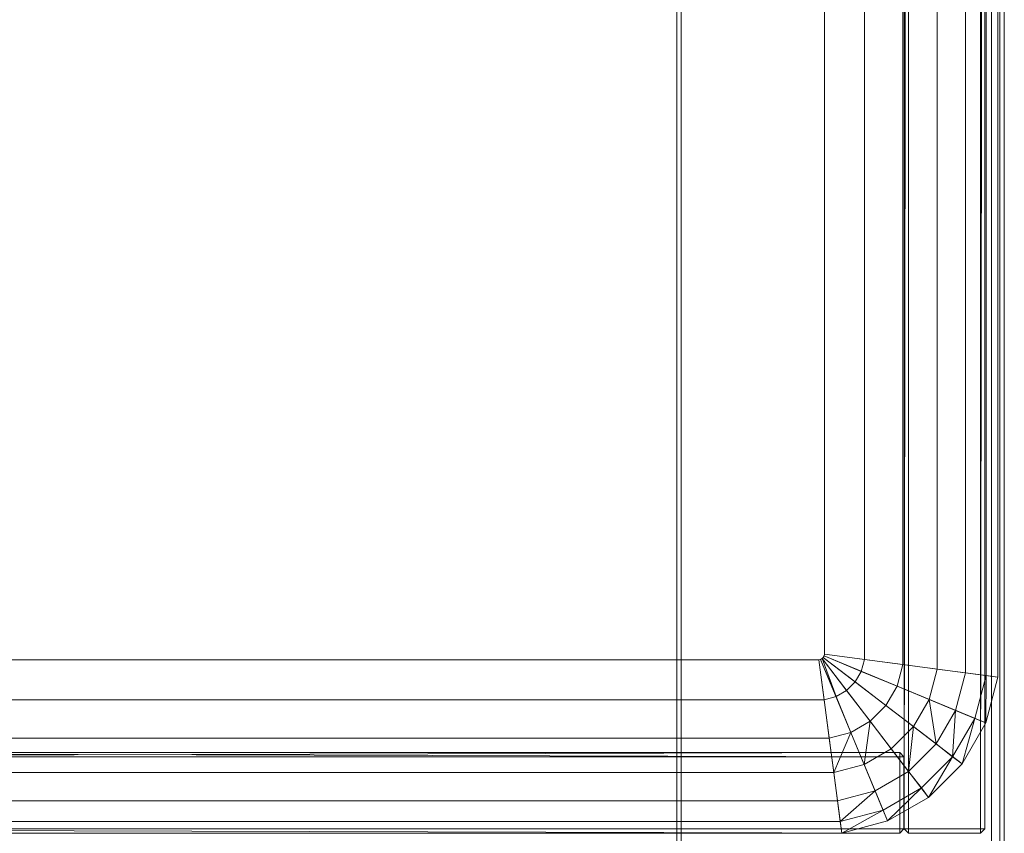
# Model space of a CAD drawing. Header units: inches. Extents: x 813 to 1305, y 19 to 194.
# Tile 396 of 656: x 1137 to 1146, y 161 to 168. Entities that reach past the tile are written whole.
import ezdxf

# ---------------------------------------------------------------- set-up
doc = ezdxf.new("R2010")
doc.units = ezdxf.units.IN
doc.header["$MEASUREMENT"] = 0
for name, color, linetype, true_color in [('CET color Bisque2', 7, 'Continuous', 0xf0d2b4), ('CET color Grey59', 7, 'Continuous', 0x959796), ('CET color Grey80', 7, 'Continuous', 0xcbcdcc), ('CET color NavajoWhite4', 7, 'Continuous', 0x81775f)]:
    doc.layers.add(name, color=color, linetype=linetype, true_color=true_color)
doc.layers.add('CET Default', color=7, linetype='Continuous')

# ---------------------------------------------------------------- blocks, each defined once
blk = doc.blocks.new('*C190')
at = {"layer": 'CET color Bisque2', "linetype": 'Continuous', "lineweight": 0}
for points, invisible_edges in [([(0.791, 3.041, 27.965), (59.169, 3.041, 27.965), (59.169, 15.169, 27.965), (0.791, 3.041, 27.965)], 4), ([(0.791, 3.041, 27.965), (59.169, 15.169, 27.965), (0.791, 15.169, 27.965), (0.791, 3.041, 27.965)], 9)]:
    blk.add_3dface(points, dxfattribs=dict(at, invisible_edges=invisible_edges))
at = {"layer": 'CET color Grey80', "linetype": 'Continuous', "lineweight": 0}
for points, invisible_edges in [([(0.041, 0.041, 1.34), (59.919, 0.041, 1.34), (59.919, 15.919, 1.34), (0.041, 0.041, 1.34)], 4), ([(0.041, 0.041, 1.34), (59.919, 15.919, 1.34), (0.041, 15.919, 1.34), (0.041, 0.041, 1.34)], 9), ([(0.041, 0.041, 0.59), (59.919, 15.919, 0.59), (59.919, 0.041, 0.59), (0.041, 0.041, 0.59)], 9), ([(0.041, 0.041, 0.59), (0.041, 15.919, 0.59), (59.919, 15.919, 0.59), (0.041, 0.041, 0.59)], 4), ([(30.04, 0.9321, 27.209), (30.04, 15.209, 27.209), (30, 15.169, 27.169), (30.04, 0.9321, 27.209)], 4), ([(30.71, 0.9321, 27.209), (30.71, 15.209, 27.209), (30.04, 15.209, 27.209), (30.71, 0.9321, 27.209)], 4), ([(30.71, 0.9321, 27.209), (30.04, 15.209, 27.209), (30.04, 0.9321, 27.209), (30.71, 0.9321, 27.209)], 9), ([(30.71, 15.209, 1.341), (30.71, 0.9321, 1.341), (30.04, 0.9321, 1.341), (30.71, 15.209, 1.341)], 4), ([(30.71, 15.209, 1.341), (30.04, 0.9321, 1.341), (30.04, 15.209, 1.341), (30.71, 15.209, 1.341)], 9), ([(0.791, 3.041, 27.215), (59.169, 15.169, 27.215), (59.169, 3.041, 27.215), (0.791, 3.041, 27.215)], 9), ([(0.791, 3.041, 27.215), (0.791, 15.169, 27.215), (59.169, 15.169, 27.215), (0.791, 3.041, 27.215)], 4), ([(30, 0.9721, 1.381), (30, 15.169, 27.169), (30, 15.169, 1.381), (30, 0.9721, 1.381)], 9), ([(30, 0.9721, 1.381), (30, 0.9721, 27.169), (30, 15.169, 27.169), (30, 0.9721, 1.381)], 4), ([(30, 0.9721, 27.169), (30, 15.169, 27.169), (30.75, 15.169, 27.169), (30, 0.9721, 27.169)], 4), ([(30, 0.9721, 27.169), (30.75, 15.169, 27.169), (30.75, 0.9721, 27.169), (30, 0.9721, 27.169)], 9), ([(30.04, 0.9321, 27.209), (30, 15.169, 27.169), (30, 0.9721, 27.169), (30.04, 0.9321, 27.209)], 9), ([(30, 15.169, 1.381), (30, 0.9721, 1.381), (30.75, 0.9721, 1.381), (30, 15.169, 1.381)], 4), ([(30, 15.169, 1.381), (30.75, 0.9721, 1.381), (30.75, 15.169, 1.381), (30, 15.169, 1.381)], 9), ([(30.75, 0.9721, 1.381), (30.75, 15.169, 1.381), (30.75, 15.169, 27.169), (30.75, 0.9721, 1.381)], 4), ([(30.75, 0.9721, 1.381), (30.75, 15.169, 27.169), (30.75, 0.9721, 27.169), (30.75, 0.9721, 1.381)], 9), ([(59.169, 3.041, 27.965), (0.791, 3.041, 27.965), (0.751, 3.001, 27.925), (59.169, 3.041, 27.965)], 4), ([(59.169, 3.041, 27.965), (0.751, 3.001, 27.925), (59.209, 3.001, 27.925), (59.169, 3.041, 27.965)], 9), ([(59.209, 3.001, 27.255), (0.751, 3.001, 27.255), (0.791, 3.041, 27.215), (59.209, 3.001, 27.255)], 4), ([(59.169, 3.041, 27.215), (0.791, 3.041, 27.215), (0.791, 3.041, 27.965), (59.169, 3.041, 27.215)], 4), ([(59.169, 3.041, 27.215), (0.791, 3.041, 27.965), (59.169, 3.041, 27.965), (59.169, 3.041, 27.215)], 9), ([(59.209, 3.001, 27.255), (0.791, 3.041, 27.215), (59.169, 3.041, 27.215), (59.209, 3.001, 27.255)], 9), ([(59.209, 3.001, 27.925), (0.751, 3.001, 27.925), (0.751, 3.001, 27.255), (59.209, 3.001, 27.925)], 4), ([(59.209, 3.001, 27.925), (0.751, 3.001, 27.255), (59.209, 3.001, 27.255), (59.209, 3.001, 27.925)], 9), ([(30, 0.9721, 1.381), (30, 0.9721, 27.169), (30.75, 0.9721, 27.169), (30, 0.9721, 1.381)], 4), ([(30, 0.9721, 1.381), (30.75, 0.9721, 27.169), (30.75, 0.9721, 1.381), (30, 0.9721, 1.381)], 9), ([(30.04, 0.9321, 1.341), (30.04, 0.9321, 27.209), (30, 0.9721, 27.169), (30.04, 0.9321, 1.341)], 4), ([(30.04, 0.9321, 1.341), (30, 0.9721, 27.169), (30, 0.9721, 1.381), (30.04, 0.9321, 1.341)], 9), ([(30.001, 0.8911, 14.609), (59.959, 0.8911, 14.609), (59.919, 0.9311, 14.569), (30.001, 0.8911, 14.609)], 4), ([(30.001, 0.8911, 14.609), (59.919, 0.9311, 14.569), (30.041, 0.9311, 14.569), (30.001, 0.8911, 14.609)], 9), ([(30.001, 0.8911, 21.224), (59.959, 0.8911, 21.224), (59.919, 0.9311, 21.184), (30.001, 0.8911, 21.224)], 4), ([(30.001, 0.8911, 21.224), (59.919, 0.9311, 21.184), (30.041, 0.9311, 21.184), (30.001, 0.8911, 21.224)], 9), ([(30.001, 0.8911, 27.839), (59.959, 0.8911, 27.839), (59.919, 0.9311, 27.799), (30.001, 0.8911, 27.839)], 4), ([(30.001, 0.8911, 27.839), (59.919, 0.9311, 27.799), (30.041, 0.9311, 27.799), (30.001, 0.8911, 27.839)], 9), ([(59.959, 0.8911, 21.351), (30.001, 0.8911, 21.351), (30.041, 0.9311, 21.391), (59.959, 0.8911, 21.351)], 4), ([(30.71, 0.9321, 1.341), (30.71, 0.9321, 27.209), (30.04, 0.9321, 27.209), (30.71, 0.9321, 1.341)], 4), ([(30.71, 0.9321, 1.341), (30.04, 0.9321, 27.209), (30.04, 0.9321, 1.341), (30.71, 0.9321, 1.341)], 9), ([(30.041, 0.9311, 1.546), (59.919, 0.9311, 14.569), (59.919, 0.9311, 1.546), (30.041, 0.9311, 1.546)], 9), ([(30.041, 0.9311, 1.546), (30.041, 0.9311, 14.569), (59.919, 0.9311, 14.569), (30.041, 0.9311, 1.546)], 4), ([(30.041, 0.9311, 1.546), (30.041, 0.9311, 14.569), (30.041, 0.1811, 14.569), (30.041, 0.9311, 1.546)], 4), ([(30.041, 0.9311, 1.546), (30.041, 0.1811, 14.569), (30.041, 0.1811, 1.546), (30.041, 0.9311, 1.546)], 9), ([(30.041, 0.9311, 14.569), (59.919, 0.9311, 14.569), (59.919, 0.1811, 14.569), (30.041, 0.9311, 14.569)], 4), ([(30.041, 0.9311, 14.569), (59.919, 0.1811, 14.569), (30.041, 0.1811, 14.569), (30.041, 0.9311, 14.569)], 9), ([(59.919, 0.9311, 1.546), (30.041, 0.9311, 1.546), (30.041, 0.1811, 1.546), (59.919, 0.9311, 1.546)], 4), ([(59.919, 0.9311, 1.546), (30.041, 0.1811, 1.546), (59.919, 0.1811, 1.546), (59.919, 0.9311, 1.546)], 9), ([(30.041, 0.9311, 14.776), (59.919, 0.9311, 21.184), (59.919, 0.9311, 14.776), (30.041, 0.9311, 14.776)], 9), ([(30.041, 0.9311, 14.776), (30.041, 0.9311, 21.184), (59.919, 0.9311, 21.184), (30.041, 0.9311, 14.776)], 4), ([(30.041, 0.9311, 14.776), (30.041, 0.9311, 21.184), (30.041, 0.1811, 21.184), (30.041, 0.9311, 14.776)], 4), ([(30.041, 0.9311, 14.776), (30.041, 0.1811, 21.184), (30.041, 0.1811, 14.776), (30.041, 0.9311, 14.776)], 9), ([(30.041, 0.9311, 21.184), (59.919, 0.9311, 21.184), (59.919, 0.1811, 21.184), (30.041, 0.9311, 21.184)], 4), ([(30.041, 0.9311, 21.184), (59.919, 0.1811, 21.184), (30.041, 0.1811, 21.184), (30.041, 0.9311, 21.184)], 9), ([(59.919, 0.9311, 14.776), (30.041, 0.9311, 14.776), (30.041, 0.1811, 14.776), (59.919, 0.9311, 14.776)], 4), ([(59.919, 0.9311, 14.776), (30.041, 0.1811, 14.776), (59.919, 0.1811, 14.776), (59.919, 0.9311, 14.776)], 9), ([(30.041, 0.9311, 21.391), (59.919, 0.9311, 27.799), (59.919, 0.9311, 21.391), (30.041, 0.9311, 21.391)], 9), ([(30.041, 0.9311, 21.391), (30.041, 0.9311, 27.799), (59.919, 0.9311, 27.799), (30.041, 0.9311, 21.391)], 4), ([(30.041, 0.9311, 21.391), (30.041, 0.9311, 27.799), (30.041, 0.1811, 27.799), (30.041, 0.9311, 21.391)], 4), ([(30.041, 0.9311, 21.391), (30.041, 0.1811, 27.799), (30.041, 0.1811, 21.391), (30.041, 0.9311, 21.391)], 9), ([(30.041, 0.9311, 27.799), (59.919, 0.9311, 27.799), (59.919, 0.1811, 27.799), (30.041, 0.9311, 27.799)], 4), ([(30.041, 0.9311, 27.799), (59.919, 0.1811, 27.799), (30.041, 0.1811, 27.799), (30.041, 0.9311, 27.799)], 9), ([(59.919, 0.9311, 21.391), (30.041, 0.9311, 21.391), (30.041, 0.1811, 21.391), (59.919, 0.9311, 21.391)], 4), ([(59.919, 0.9311, 21.391), (30.041, 0.1811, 21.391), (59.919, 0.1811, 21.391), (59.919, 0.9311, 21.391)], 9), ([(59.959, 0.8911, 21.351), (30.041, 0.9311, 21.391), (59.919, 0.9311, 21.391), (59.959, 0.8911, 21.351)], 9), ([(30.001, 0.2211, 1.506), (30.001, 0.2211, 14.609), (30.001, 0.8911, 14.609), (30.001, 0.2211, 1.506)], 4), ([(30.001, 0.2211, 1.506), (30.001, 0.8911, 14.609), (30.001, 0.8911, 1.506), (30.001, 0.2211, 1.506)], 9), ([(30.001, 0.2211, 14.609), (59.959, 0.2211, 14.609), (59.959, 0.8911, 14.609), (30.001, 0.2211, 14.609)], 4), ([(30.001, 0.2211, 14.609), (59.959, 0.8911, 14.609), (30.001, 0.8911, 14.609), (30.001, 0.2211, 14.609)], 9), ([(59.959, 0.2211, 1.506), (30.001, 0.2211, 1.506), (30.001, 0.8911, 1.506), (59.959, 0.2211, 1.506)], 4), ([(59.959, 0.2211, 1.506), (30.001, 0.8911, 1.506), (59.959, 0.8911, 1.506), (59.959, 0.2211, 1.506)], 9), ([(30.001, 0.2211, 14.736), (30.001, 0.2211, 21.224), (30.001, 0.8911, 21.224), (30.001, 0.2211, 14.736)], 4), ([(30.001, 0.2211, 14.736), (30.001, 0.8911, 21.224), (30.001, 0.8911, 14.736), (30.001, 0.2211, 14.736)], 9), ([(30.001, 0.2211, 21.224), (59.959, 0.2211, 21.224), (59.959, 0.8911, 21.224), (30.001, 0.2211, 21.224)], 4), ([(30.001, 0.2211, 21.224), (59.959, 0.8911, 21.224), (30.001, 0.8911, 21.224), (30.001, 0.2211, 21.224)], 9), ([(59.959, 0.2211, 14.736), (30.001, 0.2211, 14.736), (30.001, 0.8911, 14.736), (59.959, 0.2211, 14.736)], 4), ([(59.959, 0.2211, 14.736), (30.001, 0.8911, 14.736), (59.959, 0.8911, 14.736), (59.959, 0.2211, 14.736)], 9), ([(30.001, 0.2211, 21.351), (30.001, 0.2211, 27.839), (30.001, 0.8911, 27.839), (30.001, 0.2211, 21.351)], 4), ([(30.001, 0.2211, 21.351), (30.001, 0.8911, 27.839), (30.001, 0.8911, 21.351), (30.001, 0.2211, 21.351)], 9), ([(30.001, 0.2211, 27.839), (59.959, 0.2211, 27.839), (59.959, 0.8911, 27.839), (30.001, 0.2211, 27.839)], 4), ([(30.001, 0.2211, 27.839), (59.959, 0.8911, 27.839), (30.001, 0.8911, 27.839), (30.001, 0.2211, 27.839)], 9), ([(59.959, 0.2211, 21.351), (30.001, 0.2211, 21.351), (30.001, 0.8911, 21.351), (59.959, 0.2211, 21.351)], 4), ([(59.959, 0.2211, 21.351), (30.001, 0.8911, 21.351), (59.959, 0.8911, 21.351), (59.959, 0.2211, 21.351)], 9), ([(30.041, 0.1811, 14.569), (59.959, 0.2211, 14.609), (30.001, 0.2211, 14.609), (30.041, 0.1811, 14.569)], 9), ([(59.919, 0.1811, 1.546), (30.041, 0.1811, 1.546), (30.001, 0.2211, 1.506), (59.919, 0.1811, 1.546)], 4), ([(59.919, 0.1811, 1.546), (30.001, 0.2211, 1.506), (59.959, 0.2211, 1.506), (59.919, 0.1811, 1.546)], 9), ([(30.041, 0.1811, 21.184), (59.959, 0.2211, 21.224), (30.001, 0.2211, 21.224), (30.041, 0.1811, 21.184)], 9), ([(30.041, 0.1811, 27.799), (59.959, 0.2211, 27.839), (30.001, 0.2211, 27.839), (30.041, 0.1811, 27.799)], 9), ([(59.919, 0.1811, 21.391), (30.041, 0.1811, 21.391), (30.001, 0.2211, 21.351), (59.919, 0.1811, 21.391)], 4), ([(59.919, 0.1811, 21.391), (30.001, 0.2211, 21.351), (59.959, 0.2211, 21.351), (59.919, 0.1811, 21.391)], 9), ([(30.041, 0.1811, 14.569), (59.919, 0.1811, 14.569), (59.959, 0.2211, 14.609), (30.041, 0.1811, 14.569)], 4), ([(30.041, 0.1811, 21.184), (59.919, 0.1811, 21.184), (59.959, 0.2211, 21.224), (30.041, 0.1811, 21.184)], 4), ([(30.041, 0.1811, 27.799), (59.919, 0.1811, 27.799), (59.959, 0.2211, 27.839), (30.041, 0.1811, 27.799)], 4), ([(30.041, 0.1811, 1.546), (59.919, 0.1811, 1.546), (59.919, 0.1811, 14.569), (30.041, 0.1811, 1.546)], 4), ([(30.041, 0.1811, 1.546), (59.919, 0.1811, 14.569), (30.041, 0.1811, 14.569), (30.041, 0.1811, 1.546)], 9), ([(30.041, 0.1811, 14.776), (59.919, 0.1811, 14.776), (59.919, 0.1811, 21.184), (30.041, 0.1811, 14.776)], 4), ([(30.041, 0.1811, 14.776), (59.919, 0.1811, 21.184), (30.041, 0.1811, 21.184), (30.041, 0.1811, 14.776)], 9), ([(30.041, 0.1811, 21.391), (59.919, 0.1811, 21.391), (59.919, 0.1811, 27.799), (30.041, 0.1811, 21.391)], 4), ([(30.041, 0.1811, 21.391), (59.919, 0.1811, 27.799), (30.041, 0.1811, 27.799), (30.041, 0.1811, 21.391)], 9), ([(59.919, 0.041, 1.34), (0.041, 0.041, 1.34), (0.001, 0.001, 1.3), (59.919, 0.041, 1.34)], 4), ([(59.919, 0.041, 1.34), (0.001, 0.001, 1.3), (59.959, 0.001, 1.3), (59.919, 0.041, 1.34)], 9), ([(59.959, 0.001, 0.63), (0.001, 0.001, 0.63), (0.041, 0.041, 0.59), (59.959, 0.001, 0.63)], 4), ([(59.959, 0.001, 1.3), (0.001, 0.001, 1.3), (0.001, 0.001, 0.63), (59.959, 0.001, 1.3)], 4), ([(59.959, 0.001, 1.3), (0.001, 0.001, 0.63), (59.959, 0.001, 0.63), (59.959, 0.001, 1.3)], 9), ([(59.919, 0.041, 0.59), (0.041, 0.041, 0.59), (0.041, 0.041, 1.34), (59.919, 0.041, 0.59)], 4), ([(59.919, 0.041, 0.59), (0.041, 0.041, 1.34), (59.919, 0.041, 1.34), (59.919, 0.041, 0.59)], 9), ([(59.959, 0.001, 0.63), (0.041, 0.041, 0.59), (59.919, 0.041, 0.59), (59.959, 0.001, 0.63)], 9)]:
    blk.add_3dface(points, dxfattribs=dict(at, invisible_edges=invisible_edges))
for points in [[(30.04, 15.209, 1.341), (30.04, 0.9321, 1.341), (30, 0.9721, 1.381), (30.04, 15.209, 1.341)], [(30.04, 15.209, 1.341), (30, 0.9721, 1.381), (30, 15.169, 1.381), (30.04, 15.209, 1.341)], [(30.75, 0.9721, 27.169), (30.75, 15.169, 27.169), (30.71, 15.209, 27.209), (30.75, 0.9721, 27.169)], [(30.75, 0.9721, 27.169), (30.71, 15.209, 27.209), (30.71, 0.9321, 27.209), (30.75, 0.9721, 27.169)], [(30.75, 15.169, 1.381), (30.71, 0.9321, 1.341), (30.71, 15.209, 1.341), (30.75, 15.169, 1.381)], [(30.75, 15.169, 1.381), (30.75, 0.9721, 1.381), (30.71, 0.9321, 1.341), (30.75, 15.169, 1.381)], [(30.001, 0.8911, 1.506), (30.001, 0.8911, 14.609), (30.041, 0.9311, 14.569), (30.001, 0.8911, 1.506)], [(30.001, 0.8911, 1.506), (30.041, 0.9311, 14.569), (30.041, 0.9311, 1.546), (30.001, 0.8911, 1.506)], [(59.959, 0.8911, 1.506), (30.001, 0.8911, 1.506), (30.041, 0.9311, 1.546), (59.959, 0.8911, 1.506)], [(30.001, 0.8911, 14.736), (30.001, 0.8911, 21.224), (30.041, 0.9311, 21.184), (30.001, 0.8911, 14.736)], [(30.001, 0.8911, 14.736), (30.041, 0.9311, 21.184), (30.041, 0.9311, 14.776), (30.001, 0.8911, 14.736)], [(59.959, 0.8911, 14.736), (30.001, 0.8911, 14.736), (30.041, 0.9311, 14.776), (59.959, 0.8911, 14.736)], [(30.001, 0.8911, 21.351), (30.001, 0.8911, 27.839), (30.041, 0.9311, 27.799), (30.001, 0.8911, 21.351)], [(30.001, 0.8911, 21.351), (30.041, 0.9311, 27.799), (30.041, 0.9311, 21.391), (30.001, 0.8911, 21.351)], [(59.959, 0.8911, 1.506), (30.041, 0.9311, 1.546), (59.919, 0.9311, 1.546), (59.959, 0.8911, 1.506)], [(59.959, 0.8911, 14.736), (30.041, 0.9311, 14.776), (59.919, 0.9311, 14.776), (59.959, 0.8911, 14.736)], [(30.75, 0.9721, 1.381), (30.75, 0.9721, 27.169), (30.71, 0.9321, 27.209), (30.75, 0.9721, 1.381)], [(30.75, 0.9721, 1.381), (30.71, 0.9321, 27.209), (30.71, 0.9321, 1.341), (30.75, 0.9721, 1.381)], [(30.041, 0.1811, 1.546), (30.041, 0.1811, 14.569), (30.001, 0.2211, 14.609), (30.041, 0.1811, 1.546)], [(30.041, 0.1811, 1.546), (30.001, 0.2211, 14.609), (30.001, 0.2211, 1.506), (30.041, 0.1811, 1.546)], [(30.041, 0.1811, 14.776), (30.041, 0.1811, 21.184), (30.001, 0.2211, 21.224), (30.041, 0.1811, 14.776)], [(30.041, 0.1811, 14.776), (30.001, 0.2211, 21.224), (30.001, 0.2211, 14.736), (30.041, 0.1811, 14.776)], [(59.919, 0.1811, 14.776), (30.041, 0.1811, 14.776), (30.001, 0.2211, 14.736), (59.919, 0.1811, 14.776)], [(59.919, 0.1811, 14.776), (30.001, 0.2211, 14.736), (59.959, 0.2211, 14.736), (59.919, 0.1811, 14.776)], [(30.041, 0.1811, 21.391), (30.041, 0.1811, 27.799), (30.001, 0.2211, 27.839), (30.041, 0.1811, 21.391)], [(30.041, 0.1811, 21.391), (30.001, 0.2211, 27.839), (30.001, 0.2211, 21.351), (30.041, 0.1811, 21.391)]]:
    blk.add_3dface(points, dxfattribs=at)
blk = doc.blocks.new('*C189')
at = {"layer": 'CET Default', "linetype": 'Continuous', "lineweight": 0, "rotation": 89.99999999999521}
blk.add_blockref('*C190', (347.6822, 943.8949), dxfattribs=at)
blk = doc.blocks.new('*C257')
at = {"layer": 'CET color Grey80', "linetype": 'Continuous', "lineweight": 0}
for points, invisible_edges in [([(0.1191, 0.1191, 1.125), (59.8509, 0.1191, 1.125), (59.8509, 15.8809, 1.125), (0.1191, 0.1191, 1.125)], 4), ([(0.1191, 0.1191, 1.125), (59.8509, 15.8809, 1.125), (0.1191, 15.8809, 1.125), (0.1191, 0.1191, 1.125)], 9), ([(59.8509, 0.1191, 1.125), (0.1191, 0.1191, 1.125), (0.001, 0.001, 1.0069), (59.8509, 0.1191, 1.125)], 4), ([(59.8509, 0.1191, 1.125), (0.001, 0.001, 1.0069), (59.969, 0.001, 1.0069), (59.8509, 0.1191, 1.125)], 9), ([(59.969, 0.001, 0.1181), (0.001, 0.001, 0.1181), (0.1191, 0.1191), (59.969, 0.001, 0.1181)], 4), ([(59.8509, 0.1191), (0.1191, 0.1191), (0.1191, 0.1191, 1.125), (59.8509, 0.1191)], 4), ([(59.8509, 0.1191), (0.1191, 0.1191, 1.125), (59.8509, 0.1191, 1.125), (59.8509, 0.1191)], 9), ([(59.969, 0.001, 0.1181), (0.1191, 0.1191), (59.8509, 0.1191), (59.969, 0.001, 0.1181)], 9), ([(59.969, 0.001, 1.0069), (0.001, 0.001, 1.0069), (0.001, 0.001, 0.1181), (59.969, 0.001, 1.0069)], 4), ([(59.969, 0.001, 1.0069), (0.001, 0.001, 0.1181), (59.969, 0.001, 0.1181), (59.969, 0.001, 1.0069)], 9)]:
    blk.add_3dface(points, dxfattribs=dict(at, invisible_edges=invisible_edges))
at = {"layer": 'CET color NavajoWhite4', "linetype": 'Continuous', "lineweight": 0}
for points, invisible_edges in [([(0.1191, 0.1191), (59.8509, 15.8809), (59.8509, 0.1191), (0.1191, 0.1191)], 9), ([(0.1191, 0.1191), (0.1191, 15.8809), (59.8509, 15.8809), (0.1191, 0.1191)], 4)]:
    blk.add_3dface(points, dxfattribs=dict(at, invisible_edges=invisible_edges))
blk = doc.blocks.new('*C233')
at = {"layer": 'CET Default', "linetype": 'Continuous', "lineweight": 0, "rotation": 89.99999999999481}
blk.add_blockref('*C257', (347.6822, 943.8899, 27.965), dxfattribs=at)
blk = doc.blocks.new('*C278')
at = {"layer": 'CET color Grey59', "linetype": 'Continuous', "lineweight": 0}
for points, invisible_edges in [([(0.805, 13.414), (-0.805, 0.644), (-0.805, 13.626), (0.805, 13.414)], 9), ([(-0.805, 13.626), (-0.805, 0.644), (-0.6962, 0.6583, 0.3552), (-0.805, 13.626)], 4), ([(-0.805, 13.626), (-0.6962, 0.6583, 0.3552), (-0.6962, 13.6116, 0.3552), (-0.805, 13.626)], 9), ([(-0.6962, 13.6116, 0.3552), (-0.6962, 0.6583, 0.3552), (-0.5043, 0.6836, 0.6734), (-0.6962, 13.6116, 0.3552)], 4), ([(-0.6962, 13.6116, 0.3552), (-0.5043, 0.6836, 0.6734), (-0.5043, 13.5864, 0.6734), (-0.6962, 13.6116, 0.3552)], 9), ([(-0.5043, 13.5864, 0.6734), (-0.5043, 0.6836, 0.6734), (-0.241, 0.7183, 0.9354), (-0.5043, 13.5864, 0.6734)], 4), ([(-0.5043, 13.5864, 0.6734), (-0.241, 0.7183, 0.9354), (-0.241, 13.5517, 0.9354), (-0.5043, 13.5864, 0.6734)], 9), ([(-0.241, 13.5517, 0.9354), (-0.241, 0.7183, 0.9354), (0.0782, 0.7603, 1.1256), (-0.241, 13.5517, 0.9354)], 4), ([(-0.241, 13.5517, 0.9354), (0.0782, 0.7603, 1.1256), (0.0782, 13.5097, 1.1256), (-0.241, 13.5517, 0.9354)], 9), ([(0.0782, 13.5097, 1.1256), (0.0782, 0.7603, 1.1256), (0.4339, 0.8071, 1.2326), (0.0782, 13.5097, 1.1256)], 4), ([(0.0782, 13.5097, 1.1256), (0.4339, 0.8071, 1.2326), (0.4339, 13.4629, 1.2326), (0.0782, 13.5097, 1.1256)], 9), ([(0.4339, 13.4629, 1.2326), (0.4339, 0.8071, 1.2326), (0.805, 0.856, 1.25), (0.4339, 13.4629, 1.2326)], 4), ([(0.4339, 13.4629, 1.2326), (0.805, 0.856, 1.25), (0.805, 13.414, 1.25), (0.4339, 13.4629, 1.2326)], 9), ([(27.55, 0.856, 1.25), (0.809, 13.4289, 1.25), (0.8168, 13.4423, 1.25), (27.55, 0.856, 1.25)], 13), ([(27.55, 0.856), (0.8168, 13.4423), (0.809, 13.4289), (27.55, 0.856)], 13), ([(27.55, 0.856, 1.25), (0.8168, 13.4423, 1.25), (0.8277, 13.4533, 1.25), (27.55, 0.856, 1.25)], 13), ([(27.55, 0.856), (0.8277, 13.4533), (0.8168, 13.4423), (27.55, 0.856)], 13), ([(27.55, 0.856, 1.25), (0.8277, 13.4533, 1.25), (0.8411, 13.461, 1.25), (27.55, 0.856, 1.25)], 13), ([(27.55, 0.856), (0.8411, 13.461), (0.8277, 13.4533), (27.55, 0.856)], 13), ([(27.55, 0.856, 1.25), (0.8411, 13.461, 1.25), (0.856, 13.465, 1.25), (27.55, 0.856, 1.25)], 13), ([(27.55, 0.856), (0.856, 13.465), (0.8411, 13.461), (27.55, 0.856)], 13), ([(27.55, 0.856, 1.25), (0.856, 13.465, 1.25), (27.4991, 13.465, 1.25), (27.55, 0.856, 1.25)], 13), ([(27.55, 0.856), (27.4991, 13.465), (0.856, 13.465), (27.55, 0.856)], 13), ([(0.805, 13.414), (0.805, 0.856), (-0.805, 0.644), (0.805, 13.414)], 4), ([(27.55, 0.856, 1.25), (0.805, 13.414, 1.25), (0.809, 13.4289, 1.25), (27.55, 0.856, 1.25)], 13), ([(27.55, 0.856), (0.809, 13.4289), (0.805, 13.414), (27.55, 0.856)], 13), ([(27.55, 0.856, 1.25), (0.805, 0.856, 1.25), (0.805, 13.414, 1.25), (27.55, 0.856, 1.25)], 13), ([(27.55, 0.856), (0.805, 13.414), (0.805, 0.856), (27.55, 0.856)], 13), ([(0.805, 13.414, 1.25), (0.805, 0.856, 1.25), (0.805, 0.856), (0.805, 13.414, 1.25)], 4), ([(0.805, 13.414, 1.25), (0.805, 0.856), (0.805, 13.414), (0.805, 13.414, 1.25)], 9), ([(0.805, 0.856), (-0.6912, 0.2196), (-0.805, 0.644), (0.805, 0.856)], 9), ([(0.805, 0.856), (0.809, 0.841), (-0.6912, 0.2196), (0.805, 0.856)], 4), ([(0.809, 0.841), (-0.4716, -0.1609), (-0.6912, 0.2196), (0.809, 0.841)], 9), ([(0.809, 0.841), (0.8168, 0.8276), (-0.4716, -0.1609), (0.809, 0.841)], 4), ([(0.8168, 0.8276), (-0.1609, -0.4716), (-0.4716, -0.1609), (0.8168, 0.8276)], 9), ([(0.8168, 0.8276), (0.8277, 0.8167), (-0.1609, -0.4716), (0.8168, 0.8276)], 4), ([(0.4339, 0.8071, 1.2326), (0.809, 0.841, 1.25), (0.805, 0.856, 1.25), (0.4339, 0.8071, 1.2326)], 9), ([(0.4339, 0.8071, 1.2326), (0.4632, 0.6978, 1.2326), (0.809, 0.841, 1.25), (0.4339, 0.8071, 1.2326)], 4), ([(0.5198, 0.5998, 1.2326), (0.8277, 0.8167, 1.25), (0.8168, 0.8276, 1.25), (0.5198, 0.5998, 1.2326)], 9), ([(27.55, 0.856, 1.25), (0.809, 0.841, 1.25), (0.805, 0.856, 1.25), (27.55, 0.856, 1.25)], 13), ([(27.55, 0.856), (0.805, 0.856), (0.809, 0.841), (27.55, 0.856)], 13), ([(0.805, 0.856, 1.25), (0.809, 0.841, 1.25), (0.809, 0.841), (0.805, 0.856, 1.25)], 4), ([(0.805, 0.856, 1.25), (0.809, 0.841), (0.805, 0.856), (0.805, 0.856, 1.25)], 9), ([(27.55, 0.856, 1.25), (0.8168, 0.8276, 1.25), (0.809, 0.841, 1.25), (27.55, 0.856, 1.25)], 13), ([(27.55, 0.856), (0.809, 0.841), (0.8168, 0.8276), (27.55, 0.856)], 13), ([(0.809, 0.841, 1.25), (0.8168, 0.8276, 1.25), (0.8168, 0.8276), (0.809, 0.841, 1.25)], 4), ([(0.809, 0.841, 1.25), (0.8168, 0.8276), (0.809, 0.841), (0.809, 0.841, 1.25)], 9), ([(27.55, 0.856, 1.25), (0.8277, 0.8167, 1.25), (0.8168, 0.8276, 1.25), (27.55, 0.856, 1.25)], 13), ([(27.55, 0.856), (0.8168, 0.8276), (0.8277, 0.8167), (27.55, 0.856)], 13), ([(0.8168, 0.8276, 1.25), (0.8277, 0.8167, 1.25), (0.8277, 0.8167), (0.8168, 0.8276, 1.25)], 4), ([(0.8168, 0.8276, 1.25), (0.8277, 0.8167), (0.8168, 0.8276), (0.8168, 0.8276, 1.25)], 9), ([(27.55, 0.856, 1.25), (0.8411, 0.809, 1.25), (0.8277, 0.8167, 1.25), (27.55, 0.856, 1.25)], 13), ([(27.55, 0.856), (0.8277, 0.8167), (0.8411, 0.809), (27.55, 0.856)], 13), ([(27.55, 0.856, 1.25), (0.856, 0.805, 1.25), (0.8411, 0.809, 1.25), (27.55, 0.856, 1.25)], 13), ([(27.55, 0.856), (0.8411, 0.809), (0.856, 0.805), (27.55, 0.856)], 13), ([(27.55, 0.856, 1.25), (27.4991, 0.805, 1.25), (0.856, 0.805, 1.25), (27.55, 0.856, 1.25)], 4), ([(27.55, 0.856), (0.856, 0.805), (27.4991, 0.805), (27.55, 0.856)], 9), ([(0.8277, 0.8167), (0.2196, -0.6913), (-0.1609, -0.4716), (0.8277, 0.8167)], 9), ([(0.0782, 0.7603, 1.1256), (0.4632, 0.6978, 1.2326), (0.4339, 0.8071, 1.2326), (0.0782, 0.7603, 1.1256)], 9), ([(0.0782, 0.7603, 1.1256), (0.1317, 0.5605, 1.1256), (0.4632, 0.6978, 1.2326), (0.0782, 0.7603, 1.1256)], 4), ([(0.8277, 0.8167), (0.8411, 0.809), (0.2196, -0.6913), (0.8277, 0.8167)], 4), ([(0.8411, 0.809), (0.6441, -0.805), (0.2196, -0.6913), (0.8411, 0.809)], 9), ([(0.5198, 0.5998, 1.2326), (0.5998, 0.5198, 1.2326), (0.8277, 0.8167, 1.25), (0.5198, 0.5998, 1.2326)], 4), ([(0.5998, 0.5198, 1.2326), (0.8411, 0.809, 1.25), (0.8277, 0.8167, 1.25), (0.5998, 0.5198, 1.2326)], 9), ([(0.5998, 0.5198, 1.2326), (0.6978, 0.4632, 1.2326), (0.8411, 0.809, 1.25), (0.5998, 0.5198, 1.2326)], 4), ([(0.8411, 0.809), (0.856, 0.805), (0.6441, -0.805), (0.8411, 0.809)], 4), ([(0.856, 0.805), (27.711, -0.805), (0.6441, -0.805), (0.856, 0.805)], 9), ([(0.6978, 0.4632, 1.2326), (0.856, 0.805, 1.25), (0.8411, 0.809, 1.25), (0.6978, 0.4632, 1.2326)], 9), ([(0.6978, 0.4632, 1.2326), (0.8072, 0.4339, 1.2326), (0.856, 0.805, 1.25), (0.6978, 0.4632, 1.2326)], 4), ([(0.8072, 0.4339, 1.2326), (27.5479, 0.4339, 1.2326), (27.4991, 0.805, 1.25), (0.8072, 0.4339, 1.2326)], 4), ([(0.8072, 0.4339, 1.2326), (27.4991, 0.805, 1.25), (0.856, 0.805, 1.25), (0.8072, 0.4339, 1.2326)], 9), ([(0.8277, 0.8167, 1.25), (0.8411, 0.809, 1.25), (0.8411, 0.809), (0.8277, 0.8167, 1.25)], 4), ([(0.8277, 0.8167, 1.25), (0.8411, 0.809), (0.8277, 0.8167), (0.8277, 0.8167, 1.25)], 9), ([(0.8411, 0.809, 1.25), (0.856, 0.805, 1.25), (0.856, 0.805), (0.8411, 0.809, 1.25)], 4), ([(0.8411, 0.809, 1.25), (0.856, 0.805), (0.8411, 0.809), (0.8411, 0.809, 1.25)], 9), ([(0.856, 0.805), (27.4991, 0.805), (27.711, -0.805), (0.856, 0.805)], 4), ([(0.856, 0.805, 1.25), (27.4991, 0.805, 1.25), (27.4991, 0.805), (0.856, 0.805, 1.25)], 4), ([(0.856, 0.805, 1.25), (27.4991, 0.805), (0.856, 0.805), (0.856, 0.805, 1.25)], 9), ([(-0.5043, 0.6836, 0.6734), (-0.1657, 0.4373, 0.9354), (-0.241, 0.7183, 0.9354), (-0.5043, 0.6836, 0.6734)], 9), ([(-0.5043, 0.6836, 0.6734), (-0.4111, 0.3356, 0.6734), (-0.1657, 0.4373, 0.9354), (-0.5043, 0.6836, 0.6734)], 4), ([(0.1317, 0.5605, 1.1256), (0.5198, 0.5998, 1.2326), (0.4632, 0.6978, 1.2326), (0.1317, 0.5605, 1.1256)], 9), ([(0.1317, 0.5605, 1.1256), (0.2351, 0.3813, 1.1256), (0.5198, 0.5998, 1.2326), (0.1317, 0.5605, 1.1256)], 4), ([(0.2351, 0.3813, 1.1256), (0.5998, 0.5198, 1.2326), (0.5198, 0.5998, 1.2326), (0.2351, 0.3813, 1.1256)], 9), ([(0.2351, 0.3813, 1.1256), (0.3814, 0.2351, 1.1256), (0.5998, 0.5198, 1.2326), (0.2351, 0.3813, 1.1256)], 4), ([(0.3814, 0.2351, 1.1256), (0.6978, 0.4632, 1.2326), (0.5998, 0.5198, 1.2326), (0.3814, 0.2351, 1.1256)], 9), ([(0.3814, 0.2351, 1.1256), (0.5605, 0.1316, 1.1256), (0.6978, 0.4632, 1.2326), (0.3814, 0.2351, 1.1256)], 4), ([(0.5605, 0.1316, 1.1256), (0.8072, 0.4339, 1.2326), (0.6978, 0.4632, 1.2326), (0.5605, 0.1316, 1.1256)], 9), ([(-0.4111, 0.3356, 0.6734), (-0.0203, 0.1854, 0.9354), (-0.1657, 0.4373, 0.9354), (-0.4111, 0.3356, 0.6734)], 9), ([(-0.0203, 0.1854, 0.9354), (0.3814, 0.2351, 1.1256), (0.2351, 0.3813, 1.1256), (-0.0203, 0.1854, 0.9354)], 9), ([(0.5605, 0.1316, 1.1256), (0.7603, 0.0781, 1.1256), (0.8072, 0.4339, 1.2326), (0.5605, 0.1316, 1.1256)], 4), ([(0.7603, 0.0781, 1.1256), (27.5947, 0.0781, 1.1256), (27.5479, 0.4339, 1.2326), (0.7603, 0.0781, 1.1256)], 4), ([(0.7603, 0.0781, 1.1256), (27.5479, 0.4339, 1.2326), (0.8072, 0.4339, 1.2326), (0.7603, 0.0781, 1.1256)], 9), ([(-0.5899, 0.2616, 0.3552), (-0.231, 0.0237, 0.6734), (-0.4111, 0.3356, 0.6734), (-0.5899, 0.2616, 0.3552)], 9), ([(-0.4111, 0.3356, 0.6734), (-0.231, 0.0237, 0.6734), (-0.0203, 0.1854, 0.9354), (-0.4111, 0.3356, 0.6734)], 4), ([(-0.5899, 0.2616, 0.3552), (-0.3845, -0.0941, 0.3552), (-0.231, 0.0237, 0.6734), (-0.5899, 0.2616, 0.3552)], 4), ([(-0.0203, 0.1854, 0.9354), (0.1854, -0.0203, 0.9354), (0.3814, 0.2351, 1.1256), (-0.0203, 0.1854, 0.9354)], 4), ([(0.1854, -0.0203, 0.9354), (0.5605, 0.1316, 1.1256), (0.3814, 0.2351, 1.1256), (0.1854, -0.0203, 0.9354)], 9), ([(0.1854, -0.0203, 0.9354), (0.4373, -0.1657, 0.9354), (0.5605, 0.1316, 1.1256), (0.1854, -0.0203, 0.9354)], 4), ([(0.4373, -0.1657, 0.9354), (0.7603, 0.0781, 1.1256), (0.5605, 0.1316, 1.1256), (0.4373, -0.1657, 0.9354)], 9), ([(-0.3845, -0.0941, 0.3552), (0.0237, -0.231, 0.6734), (-0.231, 0.0237, 0.6734), (-0.3845, -0.0941, 0.3552)], 9), ([(0.4373, -0.1657, 0.9354), (0.7183, -0.241, 0.9354), (0.7603, 0.0781, 1.1256), (0.4373, -0.1657, 0.9354)], 4), ([(0.7183, -0.241, 0.9354), (27.6368, -0.241, 0.9354), (27.5947, 0.0781, 1.1256), (0.7183, -0.241, 0.9354)], 4), ([(0.7183, -0.241, 0.9354), (27.5947, 0.0781, 1.1256), (0.7603, 0.0781, 1.1256), (0.7183, -0.241, 0.9354)], 9), ([(-0.3845, -0.0941, 0.3552), (-0.0941, -0.3845, 0.3552), (0.0237, -0.231, 0.6734), (-0.3845, -0.0941, 0.3552)], 4), ([(0.3357, -0.4112, 0.6734), (0.7183, -0.241, 0.9354), (0.4373, -0.1657, 0.9354), (0.3357, -0.4112, 0.6734)], 9), ([(0.3357, -0.4112, 0.6734), (0.6836, -0.5044, 0.6734), (0.7183, -0.241, 0.9354), (0.3357, -0.4112, 0.6734)], 4), ([(0.6836, -0.5044, 0.6734), (27.6714, -0.5044, 0.6734), (27.6368, -0.241, 0.9354), (0.6836, -0.5044, 0.6734)], 4), ([(0.6836, -0.5044, 0.6734), (27.6368, -0.241, 0.9354), (0.7183, -0.241, 0.9354), (0.6836, -0.5044, 0.6734)], 9), ([(0.2616, -0.5899, 0.3552), (0.6836, -0.5044, 0.6734), (0.3357, -0.4112, 0.6734), (0.2616, -0.5899, 0.3552)], 9), ([(0.2616, -0.5899, 0.3552), (0.6584, -0.6962, 0.3552), (0.6836, -0.5044, 0.6734), (0.2616, -0.5899, 0.3552)], 4), ([(0.6584, -0.6962, 0.3552), (27.6967, -0.6962, 0.3552), (27.6714, -0.5044, 0.6734), (0.6584, -0.6962, 0.3552)], 4), ([(0.6584, -0.6962, 0.3552), (27.6714, -0.5044, 0.6734), (0.6836, -0.5044, 0.6734), (0.6584, -0.6962, 0.3552)], 9), ([(0.6441, -0.805), (27.711, -0.805), (27.6967, -0.6962, 0.3552), (0.6441, -0.805)], 4), ([(0.6441, -0.805), (27.6967, -0.6962, 0.3552), (0.6584, -0.6962, 0.3552), (0.6441, -0.805)], 9)]:
    blk.add_3dface(points, dxfattribs=dict(at, invisible_edges=invisible_edges))
for points in [[(0.4632, 0.6978, 1.2326), (0.8168, 0.8276, 1.25), (0.809, 0.841, 1.25), (0.4632, 0.6978, 1.2326)], [(0.4632, 0.6978, 1.2326), (0.5198, 0.5998, 1.2326), (0.8168, 0.8276, 1.25), (0.4632, 0.6978, 1.2326)], [(-0.241, 0.7183, 0.9354), (0.1317, 0.5605, 1.1256), (0.0782, 0.7603, 1.1256), (-0.241, 0.7183, 0.9354)], [(-0.805, 0.644), (-0.5899, 0.2616, 0.3552), (-0.6962, 0.6583, 0.3552), (-0.805, 0.644)], [(-0.805, 0.644), (-0.6912, 0.2196), (-0.5899, 0.2616, 0.3552), (-0.805, 0.644)], [(-0.6962, 0.6583, 0.3552), (-0.4111, 0.3356, 0.6734), (-0.5043, 0.6836, 0.6734), (-0.6962, 0.6583, 0.3552)], [(-0.6962, 0.6583, 0.3552), (-0.5899, 0.2616, 0.3552), (-0.4111, 0.3356, 0.6734), (-0.6962, 0.6583, 0.3552)], [(-0.241, 0.7183, 0.9354), (-0.1657, 0.4373, 0.9354), (0.1317, 0.5605, 1.1256), (-0.241, 0.7183, 0.9354)], [(-0.1657, 0.4373, 0.9354), (0.2351, 0.3813, 1.1256), (0.1317, 0.5605, 1.1256), (-0.1657, 0.4373, 0.9354)], [(-0.1657, 0.4373, 0.9354), (-0.0203, 0.1854, 0.9354), (0.2351, 0.3813, 1.1256), (-0.1657, 0.4373, 0.9354)], [(-0.6912, 0.2196), (-0.3845, -0.0941, 0.3552), (-0.5899, 0.2616, 0.3552), (-0.6912, 0.2196)], [(-0.6912, 0.2196), (-0.4716, -0.1609), (-0.3845, -0.0941, 0.3552), (-0.6912, 0.2196)], [(-0.231, 0.0237, 0.6734), (0.1854, -0.0203, 0.9354), (-0.0203, 0.1854, 0.9354), (-0.231, 0.0237, 0.6734)], [(-0.231, 0.0237, 0.6734), (0.0237, -0.231, 0.6734), (0.1854, -0.0203, 0.9354), (-0.231, 0.0237, 0.6734)], [(0.0237, -0.231, 0.6734), (0.4373, -0.1657, 0.9354), (0.1854, -0.0203, 0.9354), (0.0237, -0.231, 0.6734)], [(-0.4716, -0.1609), (-0.0941, -0.3845, 0.3552), (-0.3845, -0.0941, 0.3552), (-0.4716, -0.1609)], [(-0.4716, -0.1609), (-0.1609, -0.4716), (-0.0941, -0.3845, 0.3552), (-0.4716, -0.1609)], [(0.0237, -0.231, 0.6734), (0.3357, -0.4112, 0.6734), (0.4373, -0.1657, 0.9354), (0.0237, -0.231, 0.6734)], [(-0.0941, -0.3845, 0.3552), (0.3357, -0.4112, 0.6734), (0.0237, -0.231, 0.6734), (-0.0941, -0.3845, 0.3552)], [(-0.1609, -0.4716), (0.2616, -0.5899, 0.3552), (-0.0941, -0.3845, 0.3552), (-0.1609, -0.4716)], [(-0.0941, -0.3845, 0.3552), (0.2616, -0.5899, 0.3552), (0.3357, -0.4112, 0.6734), (-0.0941, -0.3845, 0.3552)], [(-0.1609, -0.4716), (0.2196, -0.6913), (0.2616, -0.5899, 0.3552), (-0.1609, -0.4716)], [(0.2196, -0.6913), (0.6584, -0.6962, 0.3552), (0.2616, -0.5899, 0.3552), (0.2196, -0.6913)], [(0.2196, -0.6913), (0.6441, -0.805), (0.6584, -0.6962, 0.3552), (0.2196, -0.6913)]]:
    blk.add_3dface(points, dxfattribs=at)
blk = doc.blocks.new('*C277')
at = {"layer": 'CET Default', "linetype": 'Continuous', "lineweight": 0, "rotation": 89.9999999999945}
blk.add_blockref('*C278', (346.8172, 974.6999, 29.1525), dxfattribs=at)

msp = doc.modelspace()

# ---------------------------------------------------------------- block references
at = {"layer": 'CET Default', "linetype": 'Continuous', "lineweight": 0}
for name in ['*C233', '*C189', '*C277']:
    msp.add_blockref(name, (798.7199, -813.1289), dxfattribs=at)

doc.saveas('drawing.dxf')
